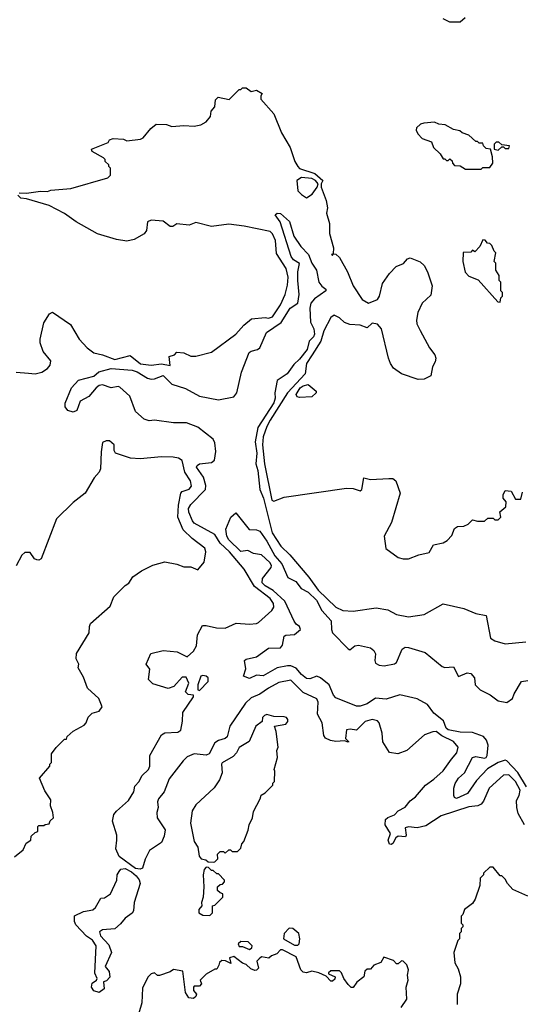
# Model space of a CAD drawing. Extents: x 2210602 to 2357277, y 510288 to 673808.
# Tile 429 of 464: x 2307635 to 2310544, y 651596 to 657295. Entities that reach past the tile are written whole.
import ezdxf

# ---------------------------------------------------------------- set-up
doc = ezdxf.new("R2010")
doc.units = 0

msp = doc.modelspace()

# ---------------------------------------------------------------- linework, layer by layer
at = {"layer": '0CON05XD'}
for points in [[(2310213.9, 657306.1), (2310185, 657280), (2310125, 657280), (2310085, 657300)], [(2307632.5, 656292.5), (2307675, 656290), (2307755, 656302.5), (2307795, 656300), (2307815, 656307.5), (2307931.7, 656318.3), (2308145, 656380), (2308160, 656395), (2308160, 656435), (2308150, 656445), (2308150, 656455), (2308130, 656475), (2308130, 656485), (2308120, 656495), (2308055, 656532.5), (2308050, 656545), (2308146.7, 656583.3), (2308155, 656600), (2308175, 656607.5), (2308235, 656602.5), (2308255, 656593.3), (2308335, 656602.5), (2308349.3, 656610.7), (2308394.3, 656665.7), (2308425, 656690), (2308485, 656687.5), (2308515, 656677.5), (2308585, 656683.3), (2308645, 656678), (2308684.1, 656685.9), (2308715, 656703.3), (2308740, 656735), (2308742.5, 656765), (2308765, 656790), (2308768.3, 656831.7), (2308783, 656847), (2308847, 656833), (2308905, 656890), (2308915, 656890), (2308925, 656900), (2308945, 656900), (2308975, 656880), (2308981.7, 656881.7), (2309005, 656887.5), (2309038.3, 656868.3), (2309030, 656855), (2309030, 656835), (2309105, 656750), (2309149.3, 656639.3), (2309200, 656555), (2309227.5, 656475), (2309243.8, 656445), (2309255, 656434.4), (2309344, 656405), (2309390, 656365), (2309380, 656345), (2309380, 656325), (2309409.2, 656249.2), (2309416.2, 656205), (2309411.2, 656175), (2309428, 656115), (2309427, 656057), (2309451.2, 655975), (2309450, 655940), (2309440, 655935), (2309445, 655930), (2309450, 655940), (2309465, 655937.5), (2309485, 655918.8), (2309531.2, 655835), (2309564, 655755), (2309616.1, 655676.1), (2309654.3, 655654.3), (2309705, 655675.7), (2309717.3, 655695), (2309735, 655768), (2309775, 655826), (2309814.4, 655865.6), (2309855.7, 655884.3), (2309879.7, 655910.3), (2309895, 655917.1), (2309953.6, 655893.6), (2309975, 655872.5), (2309995.9, 655835.9), (2310022.5, 655755), (2310015, 655700), (2309963.3, 655655), (2309939.5, 655600.5), (2309932, 655555), (2309934, 655535), (2309952, 655495), (2310005.8, 655395.8), (2310036.7, 655355), (2310043.3, 655335), (2310040, 655315), (2310024, 655285), (2310015, 655233.8), (2309975, 655214), (2309941.7, 655211.7), (2309845, 655244.2), (2309798.8, 655278.8), (2309780, 655305), (2309769.2, 655335), (2309728.9, 655505), (2309705, 655532.9), (2309675, 655539.2), (2309645, 655511.4), (2309605, 655526.7), (2309545, 655530), (2309515, 655542), (2309485, 655568.8), (2309455, 655584), (2309435, 655571.2), (2309395, 655494.3), (2309378.4, 655435), (2309327.6, 655355), (2309295.3, 655305), (2309287.8, 655245), (2309185, 655135.7), (2309085, 654976.7), (2309065, 654940), (2309045, 654881.2), (2309040.7, 654835), (2309051.5, 654725), (2309093.8, 654513.8), (2309105, 654508.2), (2309165, 654530.8), (2309526.8, 654583.2), (2309565, 654581.9), (2309605, 654568.1), (2309614.5, 654575.5), (2309626.7, 654643.3), (2309665, 654634), (2309770.7, 654639.3), (2309795, 654638.8), (2309812.5, 654625), (2309837.5, 654555), (2309785.8, 654384.2), (2309743.9, 654306.1), (2309753.6, 654233.6), (2309825, 654182.5), (2309855, 654173.3), (2309885, 654173.3), (2309945, 654197.5), (2310005, 654210), (2310030, 654255), (2310085, 654267.5), (2310109.3, 654280.7), (2310135, 654310), (2310150.7, 654349.3), (2310168.3, 654361.7), (2310205, 654362.5), (2310230, 654375), (2310255, 654400), (2310285, 654392.5), (2310325, 654392.5), (2310345, 654410), (2310375, 654410), (2310385, 654400), (2310405, 654400), (2310420, 654415), (2310413, 654447), (2310447.5, 654475), (2310450, 654505), (2310432.5, 654525), (2310432.5, 654545), (2310445, 654570), (2310480, 654565), (2310505, 654520), (2310535, 654520), (2310545, 654560)], [(2310305, 656430), (2310315, 656440), (2310355, 656440), (2310372.5, 656465), (2310371.7, 656501.7), (2310360, 656545), (2310335, 656550), (2310320, 656565), (2310315, 656580), (2310295, 656580), (2310285, 656590), (2310275, 656590), (2310235, 656627.5), (2310195, 656640), (2310181.7, 656651.7), (2310145, 656660), (2310097, 656687), (2310060.7, 656690.7), (2310035, 656702.5), (2309973, 656697), (2309955, 656690), (2309931.7, 656668.3), (2309930, 656655), (2309940, 656635), (2309965, 656607.5), (2310018.3, 656588.3), (2310030, 656555), (2310068.3, 656518.3), (2310085, 656490), (2310095, 656490), (2310105, 656480), (2310115, 656480), (2310125, 656490), (2310138.3, 656478.3), (2310140, 656465), (2310151.7, 656451.7), (2310185, 656450), (2310215, 656430), (2310305, 656430)], [(2310405, 656540), (2310425, 656560), (2310435, 656560), (2310445, 656550), (2310465, 656550), (2310470, 656565), (2310425, 656570), (2310407, 656587), (2310393, 656587), (2310380, 656575), (2310380, 656545), (2310405, 656540)], [(2309295, 656264.2), (2309327.5, 656285), (2309357.5, 656325), (2309362.5, 656345), (2309346.7, 656365), (2309325.5, 656375.5), (2309265, 656382.5), (2309238.1, 656365), (2309245.6, 656305), (2309265, 656282.2), (2309295, 656264.2)], [(2307615, 655254.2), (2307685, 655248.6), (2307725, 655245.8), (2307762.5, 655255), (2307795, 655276.2), (2307811.2, 655295), (2307815, 655320), (2307770, 655375), (2307753.8, 655425), (2307753.3, 655445), (2307775, 655540), (2307807, 655593), (2307825, 655602.5), (2307929.7, 655529.7), (2307980, 655445), (2308025, 655395.8), (2308065, 655366), (2308115, 655355.6), (2308185, 655328.9), (2308275, 655350.4), (2308335, 655303.2), (2308395.5, 655294.5), (2308455, 655302.9), (2308506.2, 655293.8), (2308500, 655345), (2308530, 655355), (2308545, 655370), (2308585, 655367.5), (2308625, 655347.5), (2308655, 655347.5), (2308745, 655370), (2308885.9, 655474.1), (2308932.3, 655527.7), (2308976.4, 655563.6), (2309055, 655571.2), (2309075, 655568), (2309097.1, 655575), (2309145, 655643.8), (2309171.4, 655705), (2309185, 655757.5), (2309188.4, 655805), (2309176.8, 655855), (2309120.7, 655940.7), (2309115, 656016.2), (2309098.9, 656055), (2309085, 656068.9), (2308935, 656100), (2308845, 656111.9), (2308745, 656097.5), (2308655, 656120.8), (2308615, 656106.2), (2308545, 656112.5), (2308521.7, 656098.3), (2308505, 656097.5), (2308465, 656129.2), (2308395, 656134.2), (2308374.4, 656125.6), (2308368.8, 656075), (2308355, 656056.2), (2308297.7, 656022.3), (2308255, 656013.3), (2308195, 656022), (2308085, 656056.2), (2307962.5, 656125), (2307895, 656173.3), (2307805, 656218.8), (2307675, 656257.5), (2307641.7, 656261.7), (2307625, 656280)], [(2310525, 652804.5), (2310530.5, 652835), (2310505, 652884.5), (2310465, 652924.5), (2310435, 652922.5), (2310352.7, 652847.3), (2310319.2, 652770.8), (2310305, 652754.2), (2310285.5, 652744.5), (2310235, 652738.5), (2310075, 652686.5), (2309985, 652628.6), (2309935, 652616.9), (2309885, 652622), (2309865, 652617.5), (2309871.2, 652575), (2309867.5, 652565), (2309825, 652568.8), (2309811.4, 652558.6), (2309795, 652526.7), (2309785, 652520), (2309775, 652523.3), (2309768, 652545), (2309780.8, 652585), (2309749.4, 652635), (2309752.5, 652665), (2309765, 652677.1), (2309805, 652692.9), (2309824.5, 652715.5), (2309865, 652737.1), (2309895, 652772.5), (2309925, 652795.8), (2309982.9, 652865), (2310032, 652898), (2310085, 652947.5), (2310134, 653015), (2310165, 653050.8), (2310172.5, 653085), (2310145, 653117.1), (2310079, 653149), (2310045, 653175.5), (2310025, 653173.6), (2309978, 653155), (2309875, 653064), (2309823.9, 653046.1), (2309775, 653053.3), (2309736.2, 653115), (2309732, 653165), (2309716.2, 653225), (2309705, 653236), (2309675, 653243.3), (2309635, 653233.3), (2309585, 653182.5), (2309547.8, 653187.8), (2309526, 653184), (2309520, 653135), (2309540, 653115), (2309535, 653112.5), (2309515, 653120), (2309465, 653116.2), (2309432.8, 653122.8), (2309405.7, 653135.7), (2309395, 653152.5), (2309385.6, 653225), (2309359.1, 653275), (2309362.5, 653345), (2309354.2, 653364.2), (2309275, 653400.5), (2309205, 653471.5), (2309135, 653458.2), (2309075, 653426.5), (2309025, 653390.6), (2308975, 653370.5), (2308941.7, 653338.3), (2308851.1, 653205), (2308835, 653144), (2308825, 653134.2), (2308785, 653123.6), (2308765, 653108.2), (2308731.1, 653045), (2308715, 653037.7), (2308645, 653045.3), (2308605, 653027.4), (2308580.9, 653005), (2308499.9, 652900.1), (2308471.8, 652825), (2308438.6, 652785), (2308432.4, 652767.6), (2308436.7, 652735), (2308428.6, 652705), (2308430, 652675), (2308476, 652605), (2308471.3, 652568.7), (2308455, 652532.5), (2308386.2, 652485), (2308360.8, 652435), (2308345.7, 652384.3), (2308332.9, 652377.1), (2308305, 652381.9), (2308211.5, 652451.5), (2308191.5, 652495), (2308196.7, 652545), (2308196.7, 652575), (2308171.9, 652655), (2308180.6, 652695), (2308195, 652714.2), (2308265.6, 652775), (2308295.7, 652825), (2308301.1, 652858.9), (2308325.8, 652885), (2308342.6, 652917.4), (2308380, 652955), (2308387.5, 652975), (2308388.2, 653035), (2308455, 653155.7), (2308475, 653167.3), (2308549.6, 653170.4), (2308567.9, 653182.1), (2308577.8, 653235), (2308578.8, 653285), (2308640, 653375), (2308640, 653385), (2308609.7, 653389.7), (2308594, 653405), (2308613.3, 653455), (2308598.8, 653488.8), (2308575, 653490), (2308526.2, 653435), (2308495, 653422.9), (2308405, 653450.8), (2308381.2, 653475), (2308387.5, 653535), (2308367.5, 653565), (2308393, 653627), (2308465, 653644), (2308545.5, 653635.5), (2308605, 653607.5), (2308640.9, 653639.1), (2308659.1, 653670.9), (2308664.3, 653735), (2308692, 653788), (2308715, 653789.2), (2308774.2, 653774.2), (2308825, 653772.5), (2308887.9, 653802.1), (2308965, 653795.5), (2309005, 653800), (2309017.5, 653805), (2309095, 653874.3), (2309106.2, 653895), (2309103.1, 653915), (2309083.8, 653945), (2308993.9, 654013.9), (2308934.6, 654115), (2308850, 654215), (2308795.3, 654265), (2308763.8, 654315), (2308645, 654381.1), (2308635, 654394), (2308613.7, 654443.7), (2308612.5, 654465), (2308625, 654488.9), (2308710, 654575), (2308711.7, 654598.3), (2308697.8, 654647.8), (2308658.5, 654705), (2308661.5, 654715), (2308676.2, 654723.8), (2308745, 654732.5), (2308762.2, 654745), (2308769.6, 654795), (2308764.2, 654845), (2308755, 654867.5), (2308665, 654936.9), (2308600.8, 654960.8), (2308525, 654961.3), (2308415, 654976.2), (2308383.6, 654973.6), (2308355, 654983.1), (2308305, 655026.2), (2308272.7, 655115), (2308215, 655167.8), (2308205, 655170.9), (2308165, 655163.2), (2308115, 655180.8), (2308095, 655178.5), (2308076.7, 655165), (2308035.7, 655114.3), (2307985, 655086.7), (2307965, 655033.3), (2307945, 655024), (2307913, 655033), (2307898, 655055), (2307898.6, 655075), (2307935.7, 655165), (2307975, 655207.5), (2308065, 655230.9), (2308093.2, 655256.8), (2308165, 655276), (2308285, 655265.4), (2308315, 655255.7), (2308375, 655219.5), (2308395, 655213.5), (2308415, 655215.6), (2308465, 655235.6), (2308515, 655185.9), (2308595, 655160.7), (2308675, 655115.3), (2308785, 655094), (2308875, 655111.1), (2308892.5, 655135), (2308917.9, 655255), (2308962.3, 655367.7), (2308975, 655377.1), (2309012, 655385), (2309024.4, 655395), (2309063.5, 655485), (2309148.4, 655541.6), (2309201.1, 655625), (2309244.2, 655655), (2309252.5, 655705), (2309245.6, 655785), (2309245.6, 655835), (2309254.2, 655884.2), (2309220, 655905), (2309206.9, 655925), (2309143.3, 656125), (2309113.3, 656165), (2309124.3, 656175.7), (2309143.9, 656173.9), (2309196.6, 656126.6), (2309221.7, 656041.7), (2309261.5, 655981.5), (2309307.1, 655935), (2309325.6, 655885), (2309352.9, 655845), (2309365.7, 655775.7), (2309383, 655753), (2309407.5, 655735), (2309407.5, 655725), (2309340.9, 655679.1), (2309320, 655655), (2309314.3, 655625), (2309318.9, 655545), (2309336.5, 655505), (2309340.6, 655475), (2309335, 655458.8), (2309310, 655435), (2309298.7, 655385), (2309255, 655330.6), (2309220.6, 655299.4), (2309182.5, 655245), (2309125, 655207.1), (2309110.7, 655135), (2309113.4, 655105), (2309105, 655076.7), (2309012.3, 654935), (2308998.7, 654851.3), (2309007.8, 654785), (2309000.8, 654725), (2309013.3, 654685), (2309025.3, 654575), (2309045.8, 654525.8), (2309096.9, 654325), (2309147.2, 654247.2), (2309197.9, 654197.9), (2309307.6, 654067.6), (2309362.3, 653992.3), (2309464.4, 653894.4), (2309505, 653875.6), (2309565, 653870.7), (2309698.8, 653891.2), (2309765, 653878.8), (2309815, 653851.2), (2309885, 653838), (2309975, 653851.2), (2310085, 653914.3), (2310205, 653885.8), (2310275, 653857.1), (2310335, 653846.2), (2310360, 653715), (2310385, 653700), (2310445, 653681.9), (2310565, 653692.9)], [(2310415, 655660), (2310420, 655685), (2310430, 655695), (2310430, 655715), (2310420, 655725), (2310420, 655775), (2310410, 655785), (2310410, 655815), (2310390, 655845), (2310390, 655885), (2310380, 655895), (2310390, 655945), (2310380, 655955), (2310368.3, 655988.3), (2310355, 656000), (2310341.7, 656001.7), (2310328.3, 656018.3), (2310315, 656020), (2310298.3, 655981.7), (2310268.3, 655951.7), (2310255, 655960), (2310245, 655950), (2310201.7, 655948.3), (2310200, 655895), (2310213, 655833), (2310235, 655810), (2310288.3, 655788.3), (2310401.7, 655661.7), (2310415, 655660)], [(2309255, 655107.5), (2309241.2, 655111.2), (2309234.2, 655125), (2309258.8, 655165), (2309275, 655176), (2309305, 655182.5), (2309350, 655145), (2309350, 655135), (2309325, 655112.5), (2309255, 655107.5)], [(2307605, 652450), (2307655, 652490), (2307671.7, 652528.3), (2307700, 652545), (2307701.7, 652568.3), (2307725, 652590), (2307740, 652595), (2307740, 652625), (2307745, 652630), (2307775, 652630), (2307783, 652637), (2307805, 652640), (2307811.7, 652658.3), (2307830, 652675), (2307827.5, 652705), (2307812.5, 652745), (2307815, 652780), (2307780.5, 652830.5), (2307750, 652905), (2307810, 652975), (2307810, 652985), (2307820, 652995), (2307820, 653045), (2307847, 653083), (2307895, 653130), (2307905, 653130), (2307910, 653145), (2307943.6, 653176.4), (2308008.3, 653211.7), (2308020, 653225), (2308031.7, 653258.3), (2308055, 653280), (2308095, 653292.5), (2308111.7, 653318.3), (2308092.5, 653365), (2308027.5, 653425), (2308005, 653490), (2307973.3, 653543.3), (2307976.7, 653565), (2307962.5, 653595), (2307963.6, 653626.4), (2308037.5, 653745), (2308038.3, 653781.7), (2308045, 653800), (2308159.3, 653900.7), (2308180, 653955), (2308245, 654020), (2308266.4, 654033.6), (2308290.7, 654069.3), (2308340, 654105), (2308405, 654137.5), (2308475, 654156.7), (2308545, 654143.3), (2308585, 654127.5), (2308625, 654127.5), (2308665, 654110), (2308702.5, 654155), (2308712.5, 654215), (2308706.2, 654235), (2308632.6, 654292.6), (2308581.7, 654341.7), (2308549.5, 654415), (2308553.3, 654485), (2308567.5, 654555), (2308575.6, 654564.4), (2308615, 654578.1), (2308628.9, 654595), (2308622.9, 654625), (2308590, 654675), (2308575, 654743.3), (2308555, 654756.2), (2308523.6, 654763.6), (2308456.1, 654763.9), (2308332.7, 654752.7), (2308277.1, 654757.1), (2308190, 654785), (2308181.7, 654801.7), (2308181.2, 654835), (2308155, 654858), (2308135, 654858), (2308115, 654846.7), (2308106.4, 654793.6), (2308102.5, 654695), (2308095.8, 654675), (2308066.8, 654643.2), (2308014, 654555), (2307945, 654500), (2307848, 654405), (2307760, 654175), (2307745, 654165.8), (2307735, 654167.5), (2307721.2, 654175), (2307695, 654211.2), (2307665, 654210), (2307647.1, 654195), (2307615, 654134.2)], [(2310567.8, 652855), (2310517.3, 652937.3), (2310454.6, 653004.6), (2310445, 653008.5), (2310404, 652996), (2310341.5, 652958.5), (2310279.5, 652890.5), (2310227.5, 652815), (2310163.6, 652786.4), (2310151.9, 652791.9), (2310147.5, 652805), (2310147.7, 652847.7), (2310155, 652873.3), (2310174.6, 652905.4), (2310208.8, 652935), (2310255, 653023.3), (2310275, 653030), (2310325, 653020.8), (2310335, 653023.8), (2310341.2, 653035), (2310346.2, 653095), (2310336.2, 653125), (2310320, 653145), (2310255, 653169.6), (2310185, 653171.8), (2310114.4, 653185), (2310102.7, 653195), (2310087.1, 653237.1), (2310031.4, 653281.4), (2309995, 653331.4), (2309935, 653363.8), (2309835, 653386.5), (2309755, 653361.1), (2309695, 653368.6), (2309645, 653335.5), (2309605, 653321.5), (2309585, 653322.2), (2309465, 653369.1), (2309451.8, 653385), (2309425.3, 653445.3), (2309375, 653485.5), (2309354.4, 653495.6), (2309315, 653480.5), (2309295, 653481.1), (2309265.7, 653505), (2309235, 653541.1), (2309205, 653554.5), (2309185, 653555.6), (2309125, 653544.2), (2309045, 653497.1), (2309005, 653500), (2308965, 653480.8), (2308930, 653495), (2308943, 653537), (2308936.7, 653585), (2308945, 653593.3), (2309005, 653607.5), (2309075, 653656.9), (2309145, 653660), (2309156.2, 653675), (2309165, 653727.5), (2309175, 653733.3), (2309225, 653736.2), (2309260, 653765), (2309255, 653782.5), (2309235.8, 653795.8), (2309223.6, 653813.6), (2309169.5, 653929.5), (2309101.2, 653991.2), (2309055, 654017.7), (2309037.3, 654035), (2309039.8, 654060.2), (2309090, 654125), (2309092, 654135), (2309083, 654153), (2309035, 654198), (2308987.5, 654205), (2308955, 654222), (2308915, 654215.8), (2308844.5, 654285), (2308834.5, 654305), (2308827.5, 654345), (2308857.5, 654415)], [(2308857.5, 654415), (2308885, 654440), (2308963.9, 654343.9), (2309005, 654342), (2309025, 654334), (2309065, 654275.8), (2309110.9, 654190.9), (2309152, 654145), (2309186, 654066), (2309233, 654043), (2309263.4, 654003.4), (2309305, 653981.1), (2309351.9, 653935), (2309384.2, 653875), (2309438, 653815), (2309439.4, 653765), (2309445.6, 653745), (2309535, 653654), (2309545, 653648), (2309575, 653670), (2309595, 653674.4), (2309665, 653658.5), (2309683.9, 653643.9), (2309694.5, 653625), (2309690.7, 653585), (2309695, 653570.8), (2309715, 653558.5), (2309744.4, 653555.6), (2309804.2, 653565.8), (2309815, 653573.8), (2309848.1, 653651.9), (2309865, 653662.7), (2309885, 653661.2), (2309981.3, 653631.3), (2310079.3, 653550.7), (2310095, 653545.6), (2310145, 653548.8), (2310175, 653492.5), (2310225, 653513.8), (2310245, 653510), (2310267.5, 653485), (2310270, 653445), (2310300, 653415), (2310357.6, 653387.6), (2310405, 653352.9), (2310455, 653342.5), (2310486.7, 653365), (2310496.4, 653393.6), (2310540, 653465), (2310575, 653470)], [(2308675, 653411.2), (2308725.4, 653465), (2308725.5, 653485), (2308715, 653494.3), (2308695, 653499.2), (2308683.8, 653495), (2308665.8, 653445), (2308666.4, 653416.4), (2308675, 653411.2)], [(2308758.3, 652418.3), (2308765, 652420), (2308781.7, 652438.3), (2308780, 652465), (2308795, 652480), (2308815, 652480), (2308825, 652470), (2308845, 652490), (2308855, 652490), (2308865, 652480), (2308895, 652480), (2308915, 652500), (2308920, 652525), (2308931.7, 652538.3), (2308957, 652603), (2308962.5, 652635), (2308982.5, 652675), (2308988.3, 652711.7), (2309027.5, 652785), (2309033, 652807), (2309055, 652820), (2309100, 652865), (2309100, 652875), (2309110, 652885), (2309112.5, 652945), (2309107.5, 652955), (2309127.5, 653025), (2309122.5, 653065), (2309130, 653085), (2309120, 653175), (2309110, 653205), (2309175, 653217.5), (2309187, 653233), (2309187.5, 653245), (2309180, 653255), (2309165, 653260), (2309105, 653262.5), (2309065, 653272.5), (2309051.7, 653268.3), (2309040, 653255), (2309038.3, 653231.7), (2309002.5, 653205), (2308963, 653117), (2308905, 653082.5), (2308889.2, 653050.8), (2308869.7, 653030.3), (2308807, 652993), (2308802.5, 652985), (2308806.2, 652935), (2308791.2, 652895), (2308761.2, 652848.8), (2308655, 652750), (2308633.8, 652715), (2308624.2, 652645), (2308645, 652537.5), (2308666.2, 652505), (2308672.7, 652452.7), (2308685, 652437.5), (2308711.7, 652431.7), (2308725, 652420), (2308758.3, 652418.3)], [(2310556.2, 652635), (2310520.7, 652700.7), (2310511.4, 652735), (2310509.4, 652775), (2310525, 652804.5)], [(2308095, 651663.8), (2308065, 651673.8), (2308050, 651695), (2308055, 651717.5), (2308080, 651735), (2308082.5, 651745), (2308070, 651775), (2308076.7, 651935), (2308056.4, 651966.4), (2308020.7, 651990.7), (2307960, 652055), (2307952.5, 652075), (2307951.7, 652108.3), (2308005, 652133.3), (2308058.3, 652141.7), (2308073.6, 652156.4), (2308105, 652210), (2308125, 652212.5), (2308160, 652235), (2308197.5, 652315), (2308200, 652345), (2308210, 652365), (2308221.2, 652378.8), (2308245, 652382.5), (2308282.3, 652362.3), (2308309.3, 652339.3), (2308326.7, 652316.7), (2308331.9, 652295), (2308298, 652185), (2308294.1, 652135.9), (2308285, 652123.3), (2308245, 652093.3), (2308218.7, 652061.3), (2308185, 652033.3), (2308115, 652026.2), (2308097.5, 652015), (2308101.7, 651991.7), (2308150, 651940), (2308165.7, 651895), (2308130, 651815), (2308152, 651785), (2308156.4, 651753.6), (2308138.3, 651731.7), (2308120, 651725), (2308123.3, 651685), (2308095, 651663.8)], [(2308735, 652110), (2308750, 652125), (2308750, 652165), (2308765, 652170), (2308810, 652215), (2308810, 652235), (2308795, 652240), (2308780, 652255), (2308780, 652275), (2308795, 652290), (2308808.3, 652291.7), (2308820, 652305), (2308820, 652315), (2308785, 652350), (2308775, 652350), (2308755, 652370), (2308745, 652370), (2308728.3, 652388.3), (2308715, 652390), (2308702.5, 652375), (2308697.5, 652345), (2308700, 652275), (2308697.5, 652215), (2308687.5, 652185), (2308690, 652165), (2308672.5, 652145), (2308672.5, 652125), (2308695, 652112.5), (2308735, 652110)], [(2310575, 652221.2), (2310489.3, 652259.3), (2310457.5, 652295), (2310445, 652320), (2310425, 652340), (2310415, 652340), (2310375, 652390), (2310355, 652390), (2310320, 652355), (2310320, 652345), (2310300, 652325), (2310297, 652283), (2310270, 652205), (2310255, 652180), (2310210, 652145), (2310200, 652115), (2310190, 652105), (2310190, 652065), (2310200, 652055), (2310200, 652045), (2310190, 652035), (2310190, 652015), (2310180, 652005), (2310180, 651975), (2310170, 651965), (2310147.5, 651895), (2310152.5, 651835), (2310171.7, 651801.7), (2310186.7, 651755), (2310186.4, 651713.6), (2310167.5, 651655), (2310167.5, 651595)], [(2309245, 651937.5), (2309252.5, 651945), (2309256.2, 651975), (2309251.2, 652005), (2309215, 652034), (2309195, 652036.2), (2309166.2, 652005), (2309162.5, 651975), (2309225, 651937.5), (2309245, 651937.5)], [(2308965, 651912.5), (2308978.3, 651921.7), (2308980, 651935), (2308957, 651957), (2308915, 651960), (2308900, 651945), (2308905, 651930), (2308925, 651930), (2308965, 651912.5)], [(2309843, 651577), (2309876.2, 651625), (2309870.8, 651695), (2309883.8, 651735), (2309880, 651765), (2309885.7, 651795.7), (2309876, 651825), (2309855, 651846.2), (2309845, 651847.5), (2309825, 651830), (2309815, 651830), (2309798.3, 651848.3), (2309741.7, 651868.3), (2309725, 651837.5), (2309685, 651822.5), (2309665, 651800), (2309645, 651800), (2309633, 651787), (2309627.5, 651755), (2309587, 651723), (2309565, 651692.5), (2309553, 651693), (2309535, 651710), (2309510, 651745), (2309498.3, 651778.3), (2309485, 651790), (2309435, 651790), (2309421.7, 651778.3), (2309421.7, 651771.7), (2309460, 651755), (2309458.3, 651741.7), (2309445, 651730), (2309435, 651730), (2309408.3, 651758.3), (2309367, 651777), (2309325, 651787.5), (2309295, 651777.5), (2309275, 651782.5), (2309262.5, 651795), (2309235, 651870), (2309155, 651910), (2309145, 651910), (2309123, 651887), (2309093, 651877), (2309077, 651863), (2309035, 651870), (2309020.7, 651859.3), (2309007.5, 651845), (2309016.7, 651805), (2309006.4, 651793.6), (2308995, 651792), (2308971.7, 651801.7), (2308946, 651826), (2308923.9, 651833.9), (2308875, 651872.5), (2308850, 651865), (2308857.5, 651832.5), (2308827, 651847), (2308805, 651850), (2308791.7, 651838.3), (2308788.3, 651821.7), (2308775, 651800), (2308765, 651800), (2308715, 651770), (2308680, 651735), (2308687.5, 651715), (2308675, 651700), (2308645, 651700), (2308640, 651695), (2308640, 651675), (2308657.5, 651655), (2308655, 651640), (2308641.7, 651628.3), (2308613.9, 651633.9), (2308593.6, 651663.6), (2308578.3, 651788.3), (2308525, 651797.5), (2308506.2, 651783.8), (2308445, 651762.5), (2308433.3, 651763.3), (2308415, 651777.5), (2308395, 651772.5), (2308376.4, 651753.6), (2308345, 651690), (2308341.2, 651605), (2308324, 651545)]]:
    msp.add_lwpolyline(points, dxfattribs=at)

doc.saveas('drawing.dxf')
